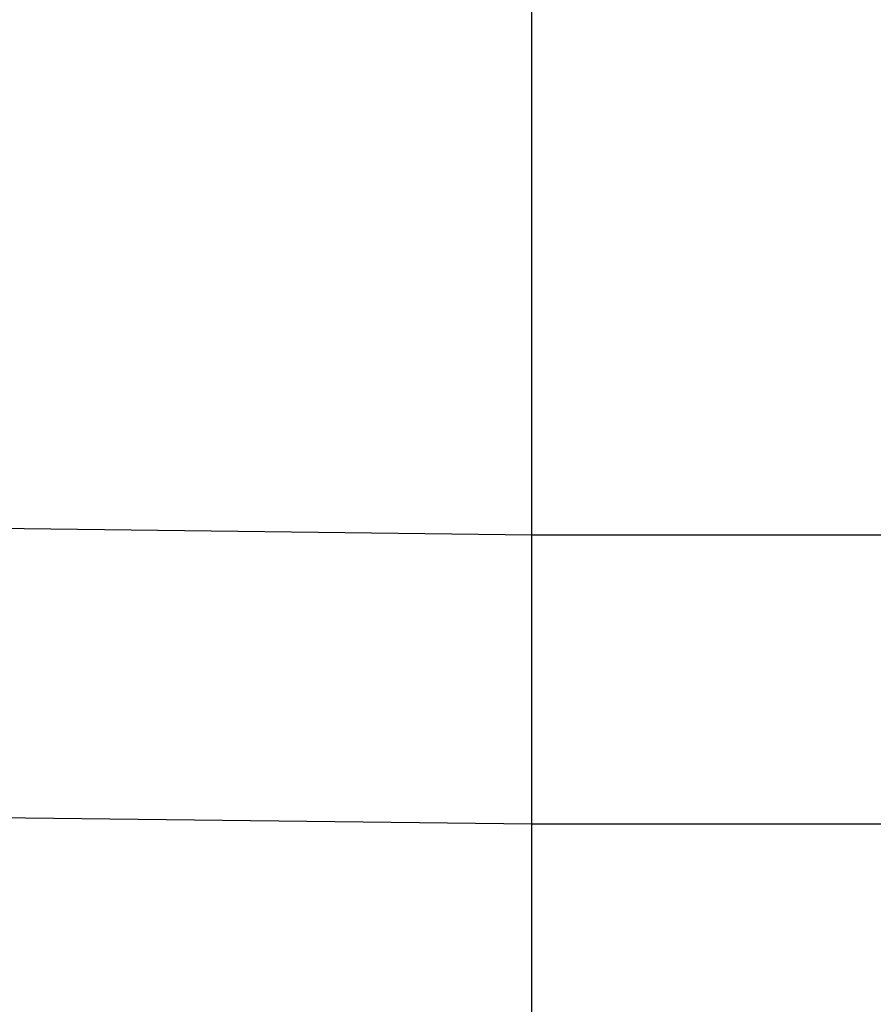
# Model space of a CAD drawing. Extents: x -270 to 272, y -152 to 146.
# Tile 752 of 1056: x 229.53 to 230.59, y -17.28 to -16.05. Entities that reach past the tile are written whole.
import ezdxf

# ---------------------------------------------------------------- set-up
doc = ezdxf.new("R2010")
doc.units = 0
doc.layers.get('0').update_dxf_attribs({"linetype": 'CONTINUOUS'})

msp = doc.modelspace()

# ---------------------------------------------------------------- linework, layer by layer
for p, q in [((230.168, -16.6946), (230.168, -15.0546)), ((228.568, -16.6747), (230.168, -16.6946)), ((230.168, -16.6946), (232.718, -16.6946)), ((230.168, -17.0546), (230.168, -16.6946)), ((230.168, -17.0546), (228.568, -17.0362)), ((232.718, -17.0546), (230.168, -17.0546)), ((230.168, -18.6946), (230.168, -17.0546))]:
    msp.add_line(p, q)

doc.saveas('drawing.dxf')
